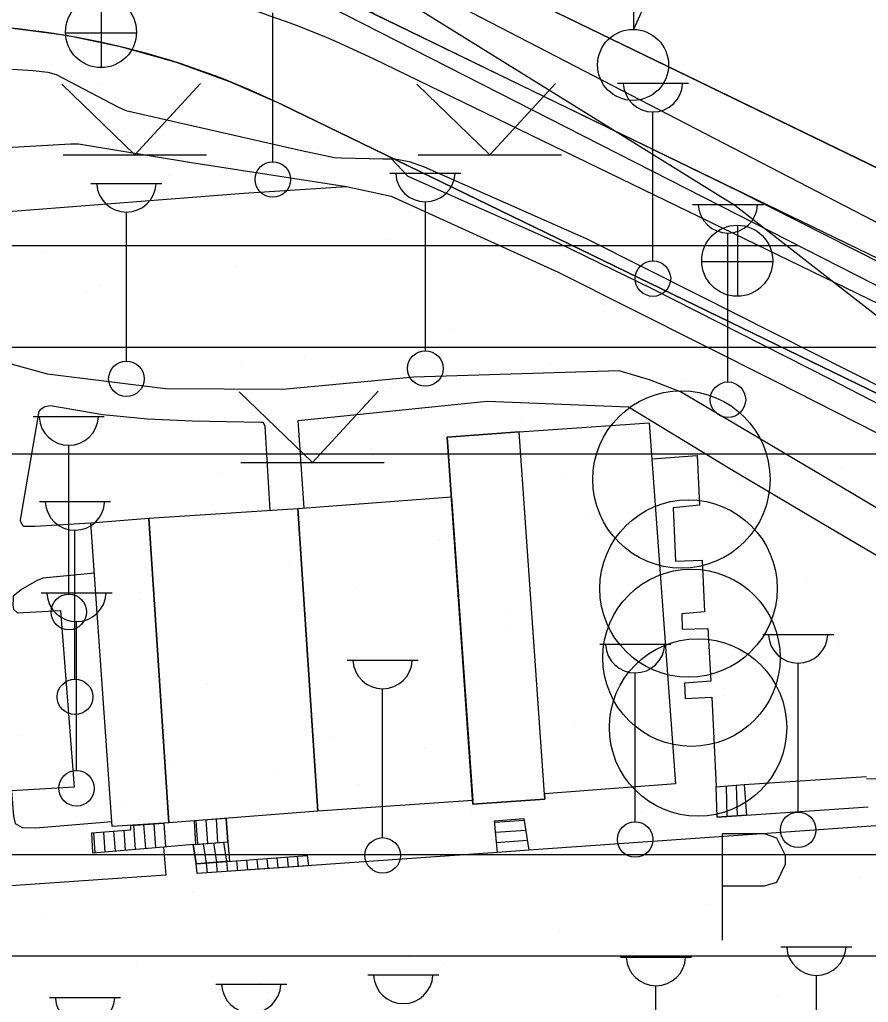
# Model space of a CAD drawing. Extents: x 417997 to 421451, y 4451742 to 4455216.
# Drawn here: x 419158.3 to 419242, y 4452433.3 to 4452530.2 of the extents above; entities that cross this region are included whole.
import ezdxf

# ---------------------------------------------------------------- set-up
doc = ezdxf.new("R2010")
doc.units = 0
for name, color, linetype in [('ADAKENARI', 7, 'Continuous'), ('B_Betonzemin', 7, 'Continuous'), ('B_Merdiven', 7, 'Continuous'), ('B_Teras', 7, 'Continuous'), ('B_Ticari', 7, 'Continuous'), ('Default', 7, 'Continuous'), ('KALDIRIM', 7, 'Continuous'), ('PL_AYA_REKREASYON_AL', 7, 'Continuous'), ('PL_TA_K_TRAFO', 7, 'Continuous'), ('S_Cad_Sok_Lambasi', 7, 'Continuous'), ('S_Cayir', 7, 'Continuous'), ('S_Fabrika_Bacasi', 7, 'Continuous'), ('S_Otopark', 7, 'Continuous'), ('S_Rogar_Kapagi', 7, 'Continuous'), ('S_Vinc_Sabit', 7, 'Continuous'), ('Sinir_Duvar_tek_tarafa_ait', 7, 'Continuous'), ('Sinir_Ist_Duvari', 7, 'Continuous'), ('SIT_TR_KULTUR', 7, 'Continuous'), ('SN_2_DERECE_KAYNAK_KORUMA', 7, 'Continuous'), ('SN_KULTUR_REKREASYON', 7, 'Continuous'), ('TR_2_DER_KAYNAK_KORUMA', 7, 'Continuous'), ('TR_PARKALANI', 7, 'Continuous'), ('Yol_Kaldirim_kenari_bordurtasi', 7, 'Continuous'), ('Yol_Sose', 7, 'Continuous')]:
    doc.layers.add(name, color=color, linetype=linetype)

# ---------------------------------------------------------------- blocks, each defined once
blk = doc.blocks.new('POINT_DISPLAY')
at = {"layer": 'Default'}
blk.add_line((0, 0), (0, 0), dxfattribs=at)

msp = doc.modelspace()

# ---------------------------------------------------------------- linework, layer by layer
at = {"layer": 'ADAKENARI'}
for p, q in [((419257.467, 4452508.431), (419192.427, 4452539.993)), ((419257.467, 4452508.431), (419192.427, 4452539.993)), ((419184.15, 4452521.779), (419457, 4452389.371)), ((419184.15, 4452521.779), (419457, 4452389.371))]:
    msp.add_line(p, q, dxfattribs=at)
msp.add_arc((419149.758, 4452450.909), 78.775, 64.11365, 118.92799, dxfattribs=at)
msp.add_arc((419149.758, 4452450.909), 78.775, 64.11365, 118.92799, dxfattribs=at)
at = {"layer": 'B_Betonzemin'}
for points in [[(419197.15, 4452494.938), (419184.257, 4452493.72), (419172.668, 4452493.782), (419161.053, 4452495.204), (419150.189, 4452498.21), (419149.41, 4452498.38)], [(419282.257, 4452449.172), (419280.882, 4452452.451), (419278.791, 4452457.29), (419277.57, 4452460.326), (419276.352, 4452462.109), (419237.288, 4452485.311), (419223.448, 4452493.469), (419220.378, 4452494.675), (419217.408, 4452495.532), (419197.15, 4452494.938)], [(419186.353, 4452482.025), (419185.749, 4452490.656), (419204.389, 4452492.567), (419218.336, 4452492.006), (419228.489, 4452485.833), (419237.009, 4452480.759), (419252.522, 4452471.628), (419272.297, 4452460.787), (419274.277, 4452458.32), (419275.437, 4452454.909), (419275.766, 4452451.246), (419275.514, 4452449.33), (419274.7, 4452448.652)], [(419182.991, 4452481.799), (419182.497, 4452490.099), (419182.298, 4452490.44), (419182.078, 4452490.461), (419175.306, 4452490.586), (419170.898, 4452490.783), (419166.511, 4452491.22), (419161.344, 4452492.081), (419160.763, 4452491.983), (419160.321, 4452491.704), (419160.2, 4452491.544), (419160.16, 4452491.404), (419160.14, 4452491.364), (419158.443, 4452481.429), (419158.341, 4452480.787), (419158.44, 4452480.527), (419158.58, 4452480.326), (419158.68, 4452480.225), (419159.802, 4452480.241), (419165.322, 4452480.567)], [(419165.669, 4452475.608), (419160.578, 4452475.106), (419160.016, 4452474.888), (419158.571, 4452474.071), (419157.667, 4452473.333), (419157.646, 4452473.132), (419157.646, 4452473.092), (419157.624, 4452472.451), (419157.703, 4452472.07), (419158.082, 4452471.688), (419162.311, 4452471.913), (419163.676, 4452454.51), (419157.503, 4452454.152), (419157.675, 4452451.666), (419157.853, 4452450.924), (419158.533, 4452450.541), (419159.875, 4452450.516), (419167.385, 4452451.118)], [(419265.193, 4452448.188), (419257.425, 4452451.4), (419251.373, 4452453.861), (419246.791, 4452455.201), (419241.804, 4452455.327)]]:
    msp.add_lwpolyline(points, dxfattribs=at)
at = {"layer": 'B_Merdiven'}
for p, q in [((419227.951, 4452454.628), (419228.021, 4452451.626)), ((419228.949, 4452454.704), (419229.02, 4452451.693)), ((419169.521, 4452450.771), (419169.697, 4452448.376)), ((419170.519, 4452450.838), (419170.693, 4452448.461)), ((419171.517, 4452450.905), (419171.69, 4452448.546)), ((419172.514, 4452450.972), (419172.686, 4452448.631)), ((419175.668, 4452451.21), (419175.818, 4452448.895)), ((419176.665, 4452451.287), (419176.815, 4452448.973)), ((419177.662, 4452451.364), (419177.812, 4452449.05)), ((419178.659, 4452451.441), (419178.81, 4452449.128)), ((419205.131, 4452451.067), (419208.04, 4452451.27)), ((419165.566, 4452450.013), (419165.711, 4452448.036)), ((419166.562, 4452450.097), (419166.707, 4452448.121)), ((419167.559, 4452450.181), (419167.704, 4452448.206)), ((419168.556, 4452450.265), (419168.7, 4452448.291)), ((419205.224, 4452450.071), (419208.19, 4452450.278)), ((419175.395, 4452448.862), (419175.688, 4452446.965)), ((419176.395, 4452448.94), (419176.688, 4452447.039)), ((419177.395, 4452449.018), (419177.688, 4452447.114)), ((419178.394, 4452449.096), (419178.689, 4452447.189)), ((419205.316, 4452449.075), (419208.339, 4452449.286)), ((419176.683, 4452447.039), (419176.78, 4452446.075)), ((419177.681, 4452447.113), (419177.778, 4452446.145)), ((419178.678, 4452447.188), (419178.776, 4452446.215)), ((419179.676, 4452447.262), (419179.774, 4452446.284)), ((419180.673, 4452447.337), (419180.772, 4452446.354)), ((419181.671, 4452447.411), (419181.77, 4452446.424)), ((419182.668, 4452447.486), (419182.768, 4452446.494)), ((419183.666, 4452447.56), (419183.766, 4452446.564)), ((419184.664, 4452447.635), (419184.764, 4452446.634)), ((419185.661, 4452447.709), (419185.762, 4452446.704)), ((419186.738, 4452446.993), (419186.76, 4452446.773))]:
    msp.add_line(p, q, dxfattribs=at)
for points in [[(419226.981, 4452454.554), (419229.735, 4452454.764), (419229.948, 4452451.756), (419227.051, 4452451.561)], [(419172.514, 4452450.972), (419172.686, 4452448.631), (419172.48, 4452448.614), (419165.526, 4452448.021), (419165.413, 4452450), (419169.27, 4452450.325), (419169.241, 4452450.752)], [(419178.81, 4452449.128), (419178.659, 4452451.441), (419175.494, 4452451.197), (419175.626, 4452448.88)], [(419205.408, 4452448.079), (419205.119, 4452451.194), (419208.014, 4452451.443), (419208.489, 4452448.294)], [(419175.394, 4452448.862), (419178.81, 4452449.128), (419179.001, 4452447.212), (419175.687, 4452446.964)], [(419175.783, 4452446.005), (419175.687, 4452446.964), (419186.633, 4452447.782), (419186.768, 4452446.774)]]:
    msp.add_lwpolyline(points, close=True, dxfattribs=at)
at = {"layer": 'B_Teras'}
msp.add_lwpolyline([(419200.458, 4452489.021), (419202.989, 4452452.846), (419210.075, 4452453.335), (419207.543, 4452489.529)], close=True, dxfattribs=at)
at = {"layer": 'B_Ticari'}
for points in [[(419207.543, 4452489.529), (419220.368, 4452490.432), (419222.941, 4452454.831), (419210.038, 4452453.853), (419210.075, 4452453.335), (419202.989, 4452452.846), (419200.458, 4452489.021)], [(419200.871, 4452483.114), (419202.965, 4452453.19), (419187.706, 4452452.138), (419185.707, 4452481.976)], [(419185.707, 4452481.976), (419187.706, 4452452.138), (419173, 4452451.005), (419171.042, 4452481.021)], [(419171.042, 4452481.021), (419173, 4452451.005), (419167.419, 4452450.629), (419165.322, 4452480.567)]]:
    msp.add_lwpolyline(points, close=True, dxfattribs=at)
at = {"layer": 'KALDIRIM'}
for p, q in [((419279.241, 4452488.972), (419191.291, 4452531.653)), ((419279.241, 4452488.972), (419191.291, 4452531.653)), ((419459.364, 4452397.116), (419193.186, 4452526.287)), ((419459.364, 4452397.116), (419193.186, 4452526.287))]:
    msp.add_line(p, q, dxfattribs=at)
msp.add_arc((419152.391, 4452442.221), 93.441, 64.11365, 115.79896, dxfattribs=at)
msp.add_arc((419152.391, 4452442.221), 93.441, 64.11365, 115.79896, dxfattribs=at)
at = {"layer": 'PL_AYA_REKREASYON_AL'}
for p, q in [((419162.9, 4452528.58), (419157.353, 4452529.317)), ((419162.9, 4452528.58), (419157.353, 4452529.317)), ((419168.38, 4452527.451), (419162.9, 4452528.58)), ((419168.38, 4452527.451), (419162.9, 4452528.58)), ((419173.767, 4452525.936), (419168.38, 4452527.451)), ((419173.767, 4452525.936), (419168.38, 4452527.451)), ((419179.033, 4452524.042), (419173.767, 4452525.936)), ((419179.033, 4452524.042), (419173.767, 4452525.936)), ((419184.15, 4452521.779), (419179.033, 4452524.042)), ((419184.15, 4452521.779), (419179.033, 4452524.042)), ((419457, 4452389.371), (419184.15, 4452521.779)), ((419457, 4452389.371), (419184.15, 4452521.779))]:
    msp.add_line(p, q, dxfattribs=at)
at = {"layer": 'PL_TA_K_TRAFO'}
msp.add_lwpolyline([(419327.559, 4452644.431), (419257.467, 4452508.431), (419192.427, 4452539.993), (419189.687, 4452541.536), (419187.154, 4452543.4), (419184.867, 4452545.558), (419182.859, 4452547.978), (419181.16, 4452550.624), (419179.795, 4452553.457), (419178.784, 4452556.434), (419178.143, 4452559.513), (419177.881, 4452562.646), (419178.001, 4452565.789), (419178.502, 4452568.893), (419179.376, 4452571.914), (419180.612, 4452574.805), (419182.189, 4452577.526), (419184.085, 4452580.034), (419241.764, 4452647.385)], dxfattribs=at)
msp.add_lwpolyline([(419327.559, 4452644.431), (419257.467, 4452508.431), (419192.427, 4452539.993), (419189.687, 4452541.536), (419187.154, 4452543.4), (419184.867, 4452545.558), (419182.859, 4452547.978), (419181.16, 4452550.624), (419179.795, 4452553.457), (419178.784, 4452556.434), (419178.143, 4452559.513), (419177.881, 4452562.646), (419178.001, 4452565.789), (419178.502, 4452568.893), (419179.376, 4452571.914), (419180.612, 4452574.805), (419182.189, 4452577.526), (419184.085, 4452580.034), (419241.764, 4452647.385)], dxfattribs=at)
at = {"layer": 'S_Cad_Sok_Lambasi'}
for p, q in [((419183.249, 4452516.148), (419183.249, 4452530.823)), ((419217.232, 4452523.884), (419224.232, 4452523.884)), ((419220.732, 4452506.384), (419220.732, 4452521.059)), ((419194.793, 4452515.03), (419201.793, 4452515.03)), ((419165.321, 4452514.015), (419172.321, 4452514.015)), ((419198.293, 4452497.53), (419198.293, 4452512.205)), ((419224.627, 4452511.95), (419231.627, 4452511.95)), ((419168.821, 4452496.515), (419168.821, 4452511.19)), ((419228.127, 4452494.449), (419228.127, 4452509.125)), ((419159.638, 4452491.03), (419166.638, 4452491.03)), ((419163.138, 4452473.53), (419163.138, 4452488.205)), ((419160.251, 4452482.663), (419167.251, 4452482.663)), ((419163.751, 4452465.163), (419163.751, 4452479.838)), ((419160.401, 4452473.657), (419167.401, 4452473.657)), ((419163.901, 4452456.157), (419163.901, 4452470.832)), ((419231.552, 4452469.56), (419238.553, 4452469.56)), ((419215.481, 4452468.603), (419222.481, 4452468.603)), ((419190.584, 4452467.041), (419197.584, 4452467.041)), ((419235.053, 4452452.06), (419235.052, 4452466.735)), ((419218.981, 4452451.103), (419218.981, 4452465.778)), ((419194.084, 4452449.541), (419194.084, 4452464.216)), ((419233.349, 4452438.797), (419240.349, 4452438.797)), ((419217.529, 4452437.779), (419224.529, 4452437.779)), ((419192.611, 4452436.012), (419199.611, 4452436.012)), ((419236.849, 4452421.297), (419236.849, 4452435.972)), ((419177.628, 4452435.093), (419184.628, 4452435.093)), ((419221.029, 4452420.279), (419221.029, 4452434.954)), ((419161.247, 4452433.781), (419168.247, 4452433.781))]:
    msp.add_line(p, q, dxfattribs=at)
for centre in [(419183.249, 4452514.398), (419220.732, 4452504.634), (419198.293, 4452495.78), (419168.821, 4452494.765), (419228.127, 4452492.699), (419163.138, 4452471.78), (419163.751, 4452463.413), (419163.901, 4452454.407), (419235.053, 4452450.31), (419218.981, 4452449.353), (419194.084, 4452447.791)]:
    msp.add_circle(centre, 1.75, dxfattribs=at)
for centre in [(419220.732, 4452523.988), (419198.293, 4452515.134), (419168.821, 4452514.119), (419228.127, 4452512.054), (419163.138, 4452491.134), (419163.751, 4452482.767), (419163.901, 4452473.761), (419235.052, 4452469.664), (419218.981, 4452468.707), (419194.084, 4452467.145), (419236.849, 4452438.901), (419221.029, 4452437.883), (419196.111, 4452436.116), (419181.128, 4452435.197), (419164.747, 4452433.885)]:
    msp.add_arc(centre, 2.929, 183.298, 356.90719, dxfattribs=at)
at = {"layer": 'S_Cayir'}
for p, q in [((419169.66, 4452516.819), (419162.45, 4452523.784)), ((419169.66, 4452516.819), (419176.135, 4452523.854)), ((419204.66, 4452516.819), (419197.45, 4452523.784)), ((419204.66, 4452516.819), (419211.135, 4452523.854)), ((419162.59, 4452516.819), (419176.73, 4452516.819)), ((419197.59, 4452516.819), (419211.73, 4452516.819)), ((419187.16, 4452486.509), (419179.95, 4452493.474)), ((419187.16, 4452486.509), (419193.635, 4452493.544)), ((419180.09, 4452486.509), (419194.23, 4452486.509))]:
    msp.add_line(p, q, dxfattribs=at)
at = {"layer": 'S_Fabrika_Bacasi'}
for centre in [(419223.541, 4452484.842), (419224.236, 4452474.089), (419224.53, 4452467.271), (419225.178, 4452460.392)]:
    msp.add_circle(centre, 8.742, dxfattribs=at)
at = {"layer": 'S_Otopark'}
for points in [[(419227.595, 4452449.948), (419231.69, 4452449.948)], [(419227.595, 4452439.448), (419227.595, 4452449.948)], [(419231.69, 4452449.948), (419232.915, 4452449.528), (419233.755, 4452447.813), (419233.755, 4452446.903), (419232.915, 4452445.118), (419231.69, 4452444.768)], [(419231.69, 4452444.768), (419227.595, 4452444.768)]]:
    msp.add_lwpolyline(points, dxfattribs=at)
at = {"layer": 'S_Rogar_Kapagi'}
for p, q in [((419166.367, 4452525.401), (419166.367, 4452532.401)), ((419162.797, 4452528.866), (419169.797, 4452528.866)), ((419229.094, 4452502.866), (419229.094, 4452509.866)), ((419225.524, 4452506.331), (419232.524, 4452506.331))]:
    msp.add_line(p, q, dxfattribs=at)
for centre in [(419166.314, 4452528.929), (419229.041, 4452506.394)]:
    msp.add_circle(centre, 3.5, dxfattribs=at)
at = {"layer": 'S_Vinc_Sabit'}
for q in [(419218.841, 4452546.987), (419226.086, 4452545.132)]:
    msp.add_line((419218.841, 4452529.207), q, dxfattribs=at)
msp.add_circle((419218.772, 4452525.696), 3.5, dxfattribs=at)
at = {"layer": 'Sinir_Duvar_tek_tarafa_ait'}
msp.add_lwpolyline([(419149.542, 4452510.683), (419157.631, 4452511.274), (419180.414, 4452513.055), (419190.504, 4452513.72), (419194.924, 4452512.763), (419211.392, 4452505.273), (419232.712, 4452494.562), (419252.894, 4452484.296), (419280.308, 4452470.278), (419291.868, 4452464.331)], dxfattribs=at)
at = {"layer": 'Sinir_Ist_Duvari'}
for points in [[(419192.767, 4452536.103), (419257.22, 4452502.697)], [(419220.625, 4452486.887), (419225.094, 4452487.209), (419225.317, 4452482.299), (419222.723, 4452482.049), (419222.945, 4452476.8), (419225.599, 4452476.89), (419225.821, 4452471.781), (419223.566, 4452471.589), (419223.601, 4452470.093), (419226.135, 4452470.143), (419226.437, 4452464.973), (419223.843, 4452464.764), (419223.918, 4452463.267), (419226.551, 4452463.396), (419226.981, 4452454.554)], [(419229.735, 4452454.764), (419241.787, 4452455.576)], [(419227.051, 4452451.561), (419241.937, 4452452.563)], [(419213.377, 4452416.835), (419213.235, 4452418.403), (419245.159, 4452420.49), (419243.205, 4452450.724), (419208.489, 4452448.294)], [(419175.394, 4452448.862), (419172.48, 4452448.614), (419172.711, 4452445.838), (419148.83, 4452444.211)], [(419205.408, 4452448.079), (419175.783, 4452446.005)]]:
    msp.add_lwpolyline(points, dxfattribs=at)
at = {"layer": 'SIT_TR_KULTUR'}
for p, q in [((419111.526, 4452507.891), (419235.042, 4452507.891)), ((419111.526, 4452507.891), (419235.042, 4452507.891)), ((419111.419, 4452497.891), (419254.653, 4452497.891)), ((419111.419, 4452497.891), (419254.653, 4452497.891)), ((419110.884, 4452447.891), (419352.711, 4452447.891)), ((419110.884, 4452447.891), (419352.711, 4452447.891)), ((419110.777, 4452437.891), (419372.323, 4452437.891)), ((419110.777, 4452437.891), (419372.323, 4452437.891))]:
    msp.add_line(p, q, dxfattribs=at)
at = {"layer": 'SN_2_DERECE_KAYNAK_KORUMA'}
for p, q in [((419228.805, 4452511.827), (419112.342, 4452584.113)), ((419228.805, 4452511.827), (419112.342, 4452584.113)), ((419348.109, 4452419.013), (419228.805, 4452511.827)), ((419348.109, 4452419.013), (419228.805, 4452511.827))]:
    msp.add_line(p, q, dxfattribs=at)
at = {"layer": 'SN_KULTUR_REKREASYON'}
msp.add_line((419451.753, 4452397.389), (419148.754, 4452551.889), dxfattribs=at)
msp.add_line((419451.753, 4452397.389), (419148.754, 4452551.889), dxfattribs=at)
at = {"layer": 'TR_2_DER_KAYNAK_KORUMA'}
msp.add_line((419111.306, 4452487.367), (419260.246, 4452487.367), dxfattribs=at)
msp.add_line((419111.306, 4452487.367), (419260.246, 4452487.367), dxfattribs=at)
at = {"layer": 'Yol_Kaldirim_kenari_bordurtasi'}
for points in [[(419149.611, 4452517.131), (419163.307, 4452517.922), (419164.088, 4452517.92), (419175.244, 4452516.075), (419190.504, 4452513.72)], [(419194.953, 4452516.434), (419196.551, 4452514.744), (419211.399, 4452508.156), (419220.623, 4452503.652), (419238.169, 4452494.748), (419255.774, 4452485.663), (419275.841, 4452475.467), (419295.627, 4452465.312), (419294.439, 4452463.008)]]:
    msp.add_lwpolyline(points, dxfattribs=at)
at = {"layer": 'Yol_Sose'}
for points in [[(419192.767, 4452536.103), (419192.078, 4452533.765), (419192.052, 4452532.742), (419192.095, 4452532.151), (419192.479, 4452531.309), (419193.181, 4452530.761), (419229.264, 4452513.226), (419268.95, 4452493.157), (419270.085, 4452492.994), (419270.495, 4452493.174), (419271.087, 4452493.604), (419273.827, 4452498.796), (419283.212, 4452517.952), (419290.469, 4452533.227), (419290.47, 4452533.455), (419290.447, 4452533.523), (419288.019, 4452534.646), (419287.814, 4452534.76), (419287.724, 4452534.942), (419287.725, 4452535.102), (419314.611, 4452587.616), (419332, 4452621.408)], [(419149.701, 4452525.56), (419154.412, 4452525.472), (419159.62, 4452525.153), (419161.081, 4452524.988), (419161.882, 4452524.765), (419167.982, 4452521.556), (419168.762, 4452521.192), (419186.077, 4452517.262), (419189.341, 4452516.569), (419190.042, 4452516.526), (419194.108, 4452516.452), (419195.27, 4452516.428), (419196.712, 4452516.162), (419198.172, 4452515.656), (419214.215, 4452508.543), (419225.255, 4452503.011), (419243.875, 4452493.604), (419269.235, 4452480.705), (419293.346, 4452468.307)]]:
    msp.add_lwpolyline(points, dxfattribs=at)

# ---------------------------------------------------------------- block references
at = {"layer": 'TR_PARKALANI', "xscale": 0.1, "yscale": 0.10000000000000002}
for p in [(419166.36, 4452523.811), (419166.36, 4452523.811), (419168.908, 4452518.72), (419168.908, 4452518.72), (419172.33, 4452516.847), (419172.33, 4452516.847), (419187.793, 4452517.435), (419187.793, 4452517.435), (419183.681, 4452516.115), (419183.681, 4452516.115), (419173.02, 4452514.831), (419173.02, 4452514.831), (419196.676, 4452511.168), (419196.676, 4452511.168), (419194.453, 4452508.456), (419194.453, 4452508.456), (419160.839, 4452507.205), (419160.839, 4452507.205), (419179.681, 4452505.851), (419179.681, 4452505.851), (419164.909, 4452503.246), (419164.909, 4452503.246), (419166.304, 4452503.947), (419166.304, 4452503.947), (419215.886, 4452502.08), (419215.886, 4452502.08), (419201.114, 4452499.476), (419201.114, 4452499.476), (419180.208, 4452496.419), (419180.208, 4452496.419), (419186.342, 4452496.871), (419186.342, 4452496.871), (419210.62, 4452496.133), (419210.62, 4452496.133), (419237.318, 4452495.705), (419237.318, 4452495.705), (419223.62, 4452494.615), (419223.62, 4452494.615), (419171.569, 4452494.266), (419171.569, 4452494.266), (419194.98, 4452493.814), (419194.98, 4452493.814), (419222.546, 4452493.101), (419222.546, 4452493.101), (419187.783, 4452490.652), (419187.783, 4452490.652), (419207.774, 4452490.496), (419207.774, 4452490.496), (419224.524, 4452488.604), (419224.524, 4452488.604), (419193.002, 4452487.891), (419193.002, 4452487.891), (419239.296, 4452486), (419239.296, 4452486), (419178.23, 4452485.286), (419178.23, 4452485.286), (419212.129, 4452484.973), (419212.129, 4452484.973), (419229.207, 4452484.121), (419229.207, 4452484.121), (419163.458, 4452482.682), (419163.458, 4452482.682), (419176.292, 4452481.01), (419176.292, 4452481.01), (419177.603, 4452481.647), (419177.603, 4452481.647), (419214.435, 4452481.516), (419214.435, 4452481.516), (419161.962, 4452479.327), (419161.962, 4452479.327), (419199.663, 4452478.911), (419199.663, 4452478.911), (419184.89, 4452476.307), (419184.89, 4452476.307), (419235.867, 4452475.141), (419235.867, 4452475.141), (419191.507, 4452474.118), (419191.507, 4452474.118), (419170.118, 4452473.702), (419170.118, 4452473.702), (419221.919, 4452473.832), (419221.919, 4452473.832), (419221.095, 4452472.536), (419221.095, 4452472.536), (419206.279, 4452471.513), (419206.279, 4452471.513), (419206.323, 4452469.931), (419206.323, 4452469.931), (419239.073, 4452468.42), (419239.073, 4452468.42), (419191.551, 4452467.327), (419191.551, 4452467.327), (419235.823, 4452466.304), (419235.823, 4452466.304), (419176.779, 4452464.722), (419176.779, 4452464.722), (419203.236, 4452464.457), (419203.236, 4452464.457), (419227.756, 4452463.556), (419227.756, 4452463.556), (419162.007, 4452462.117), (419162.007, 4452462.117), (419167.399, 4452460.494), (419167.399, 4452460.494), (419212.984, 4452460.952), (419212.984, 4452460.952), (419158.49, 4452459.631), (419158.49, 4452459.631), (419188.902, 4452459.346), (419188.902, 4452459.346), (419227.583, 4452458.778), (419227.583, 4452458.778), (419198.211, 4452458.347), (419198.211, 4452458.347), (419173.262, 4452457.026), (419173.262, 4452457.026), (419183.439, 4452455.742), (419183.439, 4452455.742), (419191.746, 4452454.815), (419191.746, 4452454.815), (419234.416, 4452454.577), (419234.416, 4452454.577), (419168.667, 4452453.137), (419168.667, 4452453.137), (419202.806, 4452451.817), (419202.806, 4452451.817), (419219.644, 4452451.972), (419219.644, 4452451.972), (419233.218, 4452451.531), (419233.218, 4452451.531), (419204.872, 4452449.367), (419204.872, 4452449.367), (419217.578, 4452449.212), (419217.578, 4452449.212), (419190.1, 4452446.762), (419190.1, 4452446.762), (419241.077, 4452445.597), (419241.077, 4452445.597), (419175.328, 4452444.158), (419175.328, 4452444.158), (419226.305, 4452442.992), (419226.305, 4452442.992), (419160.556, 4452441.553), (419160.556, 4452441.553), (419211.533, 4452440.387), (419211.533, 4452440.387), (419218.69, 4452438.261), (419218.69, 4452438.261), (419169.789, 4452437.33), (419169.789, 4452437.33), (419196.76, 4452437.783), (419196.76, 4452437.783), (419200.201, 4452437.045), (419200.201, 4452437.045), (419181.988, 4452435.178), (419181.988, 4452435.178), (419182.853, 4452434.299), (419182.853, 4452434.299), (419184.561, 4452434.725), (419184.561, 4452434.725), (419232.965, 4452434.012), (419232.965, 4452434.012)]:
    msp.add_blockref('POINT_DISPLAY', p, dxfattribs=at)

doc.saveas('drawing.dxf')
